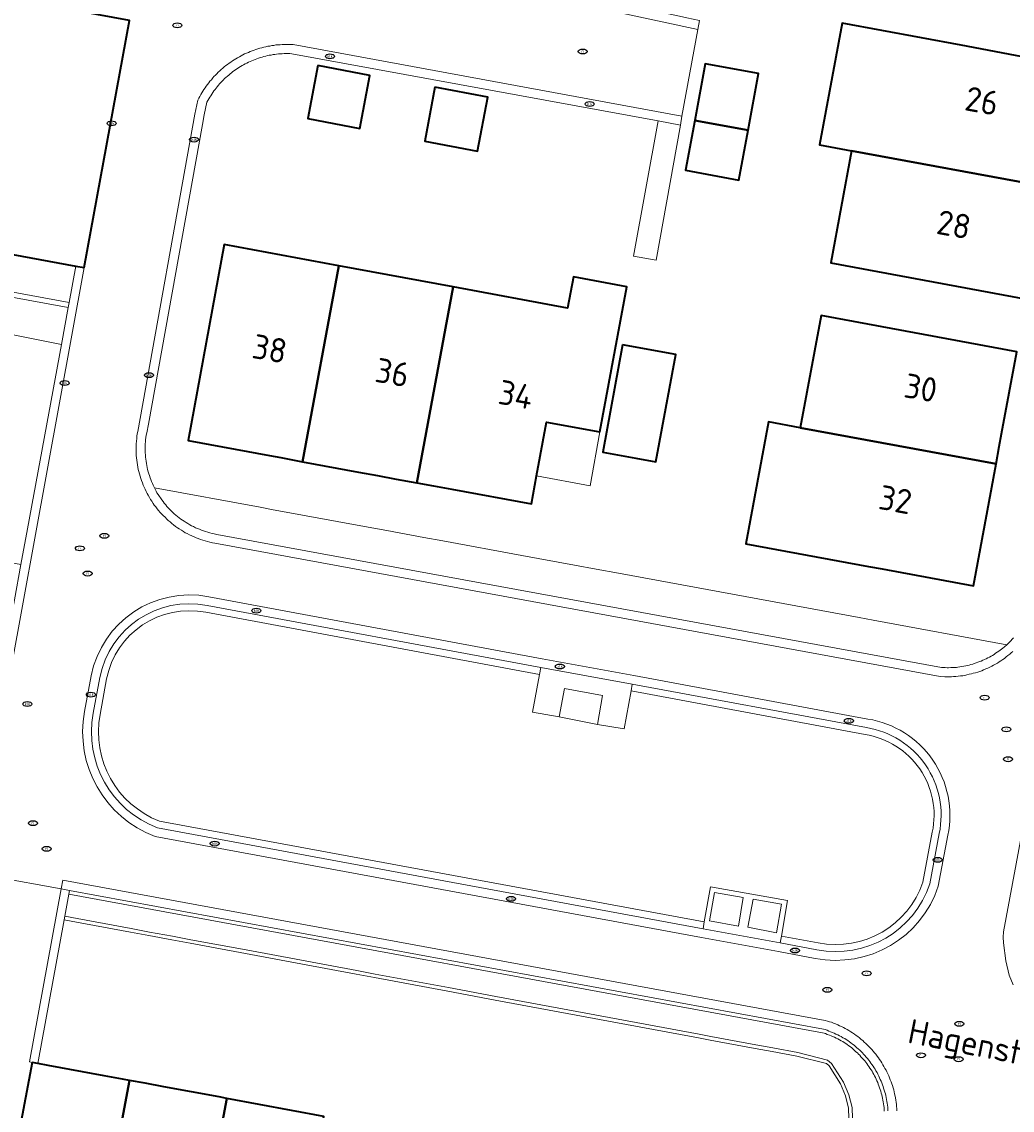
# Model space of a CAD drawing. Header units: metres. Extents: x 152610 to 160096, y 456114 to 462495.
# Tile 351 of 656: x 157864 to 157918, y 459919 to 459979. Entities that reach past the tile are written whole.
import ezdxf
from ezdxf.enums import TextEntityAlignment as Align

# ---------------------------------------------------------------- set-up
doc = ezdxf.new("R2010")
doc.units = ezdxf.units.M
doc.header["$LTSCALE"] = 0.5
doc.layers.get('0').update_dxf_attribs({"linetype": 'CONTINUOUS'})
for name, color, linetype, lineweight in [('B-PV-GR-GROENVOORZIENING-GV', 251, 'CONTINUOUS', 18), ('B-PV-IE-MEUBILAIR-S', 251, 'CONTINUOUS', 25), ('B-PV-IE-MEUBILAIR_WEGMEUBILAIR-GV', 251, 'CONTINUOUS', 18), ('B-PV-IE-TERREINAFSCHEIDING_KUNSTMATIG_MUUR-GV', 251, 'CONTINUOUS', 18), ('B-PV-OG-BEBOUWING-GV', 6, 'CONTINUOUS', 35), ('B-PV-OG-BEBOUWING-T18', 1, 'CONTINUOUS', 18), ('B-PV-OG-BEBOUWING_OVERBOUWING-GV', 251, 'CONTINUOUS', 18), ('B-PV-OG-TOPOGRAFIE-T18', 1, 'CONTINUOUS', 18), ('B-PV-VH-GESLOTENVERHARDING_BETON-GV', 251, 'CONTINUOUS', 18), ('B-PV-VH-OPENVERHARDING_BETONSTRAATSTEEN-GV', 251, 'CONTINUOUS', 18), ('B-PV-VH-OPENVERHARDING_STRAATBAKSTEEN-GV', 251, 'CONTINUOUS', 18), ('B-PV-VH-OPENVERHARDING_TEGEL-GV', 251, 'CONTINUOUS', 18)]:
    doc.layers.add(name, color=color, linetype=linetype, lineweight=lineweight)
doc.styles.add('NLCS-ISO', font='NLCS-ISO.ttf')
doc.styles.add('NLCS-ISO-M750-T18', font='NLCS-ISO.ttf', dxfattribs={"height": 1.35})

# ---------------------------------------------------------------- blocks, each defined once
blk = doc.blocks.new('SIE-MEUBILAIR_PUT_RIOOLPUT-SO')
blk.add_ellipse((0, 0), major_axis=(1.25, 0), ratio=0.54)
at = {"style": 'NLCS-ISO'}
blk.add_text('ri', height=0.75, dxfattribs=at).set_placement((-0.04, 0.07), align=Align.MIDDLE_CENTER)
blk = doc.blocks.new('SIE-MEUBILAIR_PUT_KOLK-SO')
blk.add_ellipse((0, 0), major_axis=(1.25, 0), ratio=0.54)
at = {"style": 'NLCS-ISO'}
blk.add_text('klk', height=0.75, dxfattribs=at).set_placement((0.03, 0), align=Align.MIDDLE_CENTER)

msp = doc.modelspace()

# ---------------------------------------------------------------- linework, layer by layer
at = {"layer": 'B-PV-GR-GROENVOORZIENING-GV', "flags": 128}
msp.add_lwpolyline([(157863.571, 459949.284), (157863.935, 459951.26), (157865.817, 459961.439), (157860.487, 459962.513), (157853.971, 459963.705), (157851.847, 459952.147), (157854.531, 459951.537), (157856.116, 459951.177), (157856.034, 459950.829), (157858.014, 459950.302)], close=True, dxfattribs=at)
at = {"layer": 'B-PV-GR-GROENVOORZIENING-GV'}
for points in [[(157873.801, 459946.651, 0.413761), (157868.315, 459942.977)], [(157867.948, 459941.004, 0.360097), (157871.232, 459935.112)], [(157913.933, 459934.5, 0.430343), (157910.221, 459939.895)], [(157907.627, 459928.387, 0.375887), (157913.416, 459931.747)]]:
    msp.add_lwpolyline(points, format="xyb", dxfattribs=at)
at = {"layer": 'B-PV-GR-GROENVOORZIENING-GV', "flags": 128}
for points in [[(157893.321, 459940.873), (157891.846, 459941.138), (157892.227, 459943.217), (157873.801, 459946.651)], [(157868.315, 459942.977), (157867.948, 459941.004)], [(157910.221, 459939.895), (157897.288, 459942.303), (157896.914, 459940.208), (157895.427, 459940.459), (157893.321, 459940.873)], [(157871.232, 459935.112), (157901.335, 459929.545), (157901.678, 459931.487), (157905.926, 459930.723), (157905.593, 459928.762), (157905.609, 459928.759), (157907.627, 459928.387)], [(157913.416, 459931.747), (157913.933, 459934.5)]]:
    msp.add_lwpolyline(points, dxfattribs=at)
at = {"layer": 'B-PV-IE-MEUBILAIR_WEGMEUBILAIR-GV'}
for points in [[(157873.874, 459947.031, 0.413709), (157867.935, 459943.05)], [(157868.315, 459942.977, -0.413761), (157873.801, 459946.651)], [(157867.567, 459941.075, 0.361924), (157871.126, 459934.738)], [(157871.232, 459935.112, -0.360097), (157867.948, 459941.004)], [(157914.313, 459934.424, 0.429503), (157910.287, 459940.277)], [(157910.221, 459939.895, -0.430343), (157913.933, 459934.5)], [(157913.416, 459931.747, -0.375887), (157907.627, 459928.387)], [(157907.555, 459928.007, 0.377075), (157913.792, 459931.649)]]:
    msp.add_lwpolyline(points, format="xyb", dxfattribs=at)
at = {"layer": 'B-PV-IE-MEUBILAIR_WEGMEUBILAIR-GV', "flags": 128}
for points in [[(157873.801, 459946.651), (157892.227, 459943.217), (157892.297, 459943.598), (157873.874, 459947.031)], [(157867.935, 459943.05), (157867.567, 459941.075)], [(157867.948, 459941.004), (157868.315, 459942.977)], [(157910.287, 459940.277), (157897.356, 459942.684), (157897.288, 459942.303), (157910.221, 459939.895)], [(157871.126, 459934.738), (157901.268, 459929.164)], [(157901.268, 459929.164), (157901.335, 459929.545), (157871.232, 459935.112)], [(157913.933, 459934.5), (157913.416, 459931.747)], [(157913.792, 459931.649), (157914.313, 459934.424)], [(157911.479, 459919.1), (157911.467, 459919.206), (157911.467, 459919.312), (157911.455, 459919.418), (157911.432, 459919.524), (157911.42, 459919.63), (157911.397, 459919.736), (157911.385, 459919.842), (157911.361, 459919.948), (157911.338, 459920.053), (157911.303, 459920.148), (157911.279, 459920.254), (157911.244, 459920.36), (157911.209, 459920.454), (157911.173, 459920.548), (157911.138, 459920.654), (157911.103, 459920.748), (157911.056, 459920.842), (157911.02, 459920.936), (157910.973, 459921.031), (157910.926, 459921.125), (157910.879, 459921.219), (157910.82, 459921.313), (157910.773, 459921.407), (157910.715, 459921.49), (157910.656, 459921.584), (157910.597, 459921.666), (157910.538, 459921.749), (157910.479, 459921.831), (157910.42, 459921.914), (157910.35, 459921.996), (157910.279, 459922.079), (157910.209, 459922.161), (157910.138, 459922.232), (157910.067, 459922.314), (157909.997, 459922.385), (157909.926, 459922.455), (157909.844, 459922.526), (157909.761, 459922.597), (157909.691, 459922.667), (157909.609, 459922.738), (157909.526, 459922.797), (157909.432, 459922.868), (157909.35, 459922.926), (157909.267, 459922.985), (157909.173, 459923.044), (157909.091, 459923.103), (157908.997, 459923.15), (157908.902, 459923.209), (157908.808, 459923.256), (157908.714, 459923.303), (157908.608, 459923.35), (157908.514, 459923.398), (157908.42, 459923.445), (157908.314, 459923.48), (157908.208, 459923.515), (157908.114, 459923.562), (157908.008, 459923.598), (157907.914, 459923.621), (157866.265, 459931.284), (157866.228, 459931.087), (157907.871, 459923.426), (157907.952, 459923.406), (157908.037, 459923.377), (157908.131, 459923.33), (157908.251, 459923.29), (157908.343, 459923.259), (157908.425, 459923.219), (157908.523, 459923.17), (157908.629, 459923.122), (157908.719, 459923.077), (157908.804, 459923.034), (157908.899, 459922.976), (157908.987, 459922.931), (157909.062, 459922.878), (157909.156, 459922.819), (157909.233, 459922.764), (157909.314, 459922.706), (157909.408, 459922.635), (157909.485, 459922.58), (157909.555, 459922.52), (157909.625, 459922.45), (157909.714, 459922.374), (157909.79, 459922.309), (157909.855, 459922.243), (157909.921, 459922.178), (157909.991, 459922.096), (157910.062, 459922.025), (157910.127, 459921.948), (157910.198, 459921.866), (157910.263, 459921.79), (157910.316, 459921.715), (157910.375, 459921.633), (157910.434, 459921.55), (157910.489, 459921.473), (157910.548, 459921.379), (157910.601, 459921.304), (157910.646, 459921.215), (157910.705, 459921.121), (157910.747, 459921.035), (157910.794, 459920.941), (157910.837, 459920.856), (157910.872, 459920.762), (157910.919, 459920.668), (157910.949, 459920.587), (157910.985, 459920.481), (157911.021, 459920.384), (157911.055, 459920.293), (157911.086, 459920.2), (157911.11, 459920.091), (157911.146, 459919.996), (157911.166, 459919.904), (157911.187, 459919.809), (157911.199, 459919.703), (157911.223, 459919.597), (157911.234, 459919.491), (157911.258, 459919.385), (157911.267, 459919.301), (157911.267, 459919.195), (157911.279, 459919.089)], [(157909.528, 459918.678), (157909.505, 459919.287), (157909.327, 459920), (157909.033, 459920.696), (157908.358, 459921.722), (157908.133, 459921.913), (157906.496, 459922.326), (157905.112, 459922.583), (157904.177, 459922.757), (157901.704, 459923.217), (157901.049, 459923.339), (157889.819, 459925.428), (157887.209, 459925.913), (157883.156, 459926.667), (157882.134, 459926.857), (157876.023, 459927.994), (157872.97, 459928.561), (157871.948, 459928.752), (157870.689, 459928.986), (157869.667, 459929.176), (157866.688, 459929.73), (157866.002, 459929.857), (157865.966, 459929.661), (157866.651, 459929.533), (157869.63, 459928.979), (157870.653, 459928.789), (157871.911, 459928.555), (157872.933, 459928.365), (157875.986, 459927.797), (157882.097, 459926.66), (157883.12, 459926.47), (157887.172, 459925.717), (157889.782, 459925.231), (157901.012, 459923.142), (157901.667, 459923.021), (157904.14, 459922.561), (157905.075, 459922.387), (157906.454, 459922.13), (157908.084, 459921.719), (157908.234, 459921.593), (157908.857, 459920.598), (157909.137, 459919.936), (157909.306, 459919.259), (157909.327, 459918.686)], [(157907.627, 459928.387), (157905.609, 459928.759), (157905.593, 459928.762), (157905.528, 459928.381)], [(157905.528, 459928.381), (157907.555, 459928.007)]]:
    msp.add_lwpolyline(points, dxfattribs=at)
at = {"layer": 'B-PV-IE-TERREINAFSCHEIDING_KUNSTMATIG_MUUR-GV', "flags": 128}
for points in [[(157851.847, 459952.147), (157853.971, 459963.705), (157860.487, 459962.513), (157860.546, 459962.878), (157854.038, 459964.069), (157854.332, 459965.67), (157860.84, 459964.47), (157866.195, 459963.482), (157866.248, 459963.769), (157854.132, 459965.999), (157853.802, 459964.151), (157851.592, 459952.194)], [(157866.265, 459931.284), (157865.806, 459931.368), (157864.049, 459921.811), (157864.197, 459921.784), (157864.507, 459921.727), (157865.966, 459929.661), (157866.002, 459929.857), (157866.228, 459931.087)]]:
    msp.add_lwpolyline(points, close=True, dxfattribs=at)
at = {"layer": 'B-PV-OG-BEBOUWING-GV', "flags": 128}
for points in [[(157839.716, 459984.884), (157837.141, 459971.223), (157847.903, 459969.236), (157850.771, 459968.706), (157866.62, 459965.779), (157867.066, 459965.697), (157869.579, 459979.347), (157861.845, 459980.781), (157860.962, 459980.945), (157860.24, 459981.079)], [(157920.284, 459970.148), (157920.528, 459971.465), (157920.718, 459972.491), (157921.525, 459976.849), (157915.526, 459977.977), (157908.956, 459979.196), (157907.695, 459972.478), (157909.471, 459972.149)], [(157879.981, 459976.854), (157879.429, 459973.923), (157882.295, 459973.383), (157882.847, 459976.314)], [(157900.809, 459973.825), (157903.76, 459973.281), (157904.338, 459976.408), (157901.386, 459976.953)], [(157886.449, 459975.661), (157885.886, 459972.681), (157888.811, 459972.128), (157889.374, 459975.108)], [(157903.76, 459973.281), (157900.809, 459973.825), (157900.3, 459971.068), (157903.251, 459970.523)], [(157920.284, 459970.148), (157909.471, 459972.149), (157908.324, 459965.948), (157919.136, 459963.951), (157919.974, 459968.474), (157920.114, 459969.231)], [(157879.132, 459954.972), (157881.135, 459965.797), (157874.812, 459966.967), (157872.81, 459956.15), (157877.318, 459955.31), (157877.935, 459955.195)], [(157887.458, 459964.627), (157881.135, 459965.797), (157879.132, 459954.972), (157882.23, 459954.394), (157883.284, 459954.199), (157884.308, 459954.011), (157885.454, 459953.799)], [(157885.454, 459953.799), (157886.37, 459953.631), (157887.393, 459953.444), (157891.78, 459952.641), (157892.065, 459954.181), (157892.616, 459957.16), (157895.56, 459956.615), (157897.051, 459964.629), (157894.109, 459965.187), (157893.781, 459963.457), (157887.458, 459964.627)], [(157917.452, 459954.845), (157917.63, 459955.804), (157917.761, 459956.514), (157918.599, 459961.041), (157907.786, 459963.044), (157906.639, 459956.843)], [(157896.824, 459961.433), (157895.726, 459955.502), (157896.733, 459955.316), (157897.555, 459955.164), (157898.661, 459954.959), (157899.759, 459960.889)], [(157906.639, 459956.843), (157904.879, 459957.179), (157903.621, 459950.437), (157910.412, 459949.182), (157911.16, 459949.044), (157916.205, 459948.111), (157917.452, 459954.845)], [(157867.73, 459910.979), (157869.572, 459920.79), (157869.192, 459920.86), (157868.169, 459921.049), (157865.078, 459921.621), (157864.507, 459921.727), (157864.197, 459921.784), (157862.782, 459914.265), (157862.696, 459913.806), (157862.351, 459911.973)], [(157867.73, 459910.979), (157873.108, 459909.984), (157874.947, 459919.797), (157874.527, 459919.875), (157871.473, 459920.439), (157870.45, 459920.628), (157869.572, 459920.79)], [(157873.108, 459909.984), (157878.486, 459908.99), (157880.322, 459918.804), (157874.947, 459919.797)]]:
    msp.add_lwpolyline(points, close=True, dxfattribs=at)
at = {"layer": 'B-PV-OG-BEBOUWING_OVERBOUWING-GV', "flags": 128}
msp.add_lwpolyline([(157892.616, 459957.16), (157892.064, 459954.181), (157895.025, 459953.632), (157895.56, 459956.615)], close=True, dxfattribs=at)
at = {"layer": 'B-PV-VH-GESLOTENVERHARDING_BETON-GV'}
for points in [[(157873.874, 459947.031, 0.413709), (157867.935, 459943.05)], [(157868.315, 459942.977, -0.413761), (157873.801, 459946.651)], [(157867.567, 459941.075, 0.361924), (157871.126, 459934.738)], [(157871.232, 459935.112, -0.360097), (157867.948, 459941.004)], [(157914.313, 459934.424, 0.429503), (157910.287, 459940.277)], [(157910.221, 459939.895, -0.430343), (157913.933, 459934.5)], [(157913.416, 459931.747, -0.375887), (157907.627, 459928.387)], [(157907.555, 459928.007, 0.377075), (157913.792, 459931.649)]]:
    msp.add_lwpolyline(points, format="xyb", dxfattribs=at)
at = {"layer": 'B-PV-VH-GESLOTENVERHARDING_BETON-GV', "flags": 128}
for points in [[(157873.801, 459946.651), (157892.227, 459943.217), (157892.297, 459943.598), (157873.874, 459947.031)], [(157867.935, 459943.05), (157867.567, 459941.075)], [(157867.948, 459941.004), (157868.315, 459942.977)], [(157910.287, 459940.277), (157897.356, 459942.684), (157897.288, 459942.303), (157910.221, 459939.895)], [(157871.126, 459934.738), (157901.268, 459929.164)], [(157901.268, 459929.164), (157901.335, 459929.545), (157871.232, 459935.112)], [(157913.933, 459934.5), (157913.416, 459931.747)], [(157913.792, 459931.649), (157914.313, 459934.424)], [(157911.479, 459919.1), (157911.467, 459919.206), (157911.467, 459919.312), (157911.455, 459919.418), (157911.432, 459919.524), (157911.42, 459919.63), (157911.397, 459919.736), (157911.385, 459919.842), (157911.361, 459919.948), (157911.338, 459920.053), (157911.303, 459920.148), (157911.279, 459920.254), (157911.244, 459920.36), (157911.209, 459920.454), (157911.173, 459920.548), (157911.138, 459920.654), (157911.103, 459920.748), (157911.056, 459920.842), (157911.02, 459920.936), (157910.973, 459921.031), (157910.926, 459921.125), (157910.879, 459921.219), (157910.82, 459921.313), (157910.773, 459921.407), (157910.715, 459921.49), (157910.656, 459921.584), (157910.597, 459921.666), (157910.538, 459921.749), (157910.479, 459921.831), (157910.42, 459921.914), (157910.35, 459921.996), (157910.279, 459922.079), (157910.209, 459922.161), (157910.138, 459922.232), (157910.067, 459922.314), (157909.997, 459922.385), (157909.926, 459922.455), (157909.844, 459922.526), (157909.761, 459922.597), (157909.691, 459922.667), (157909.609, 459922.738), (157909.526, 459922.797), (157909.432, 459922.868), (157909.35, 459922.926), (157909.267, 459922.985), (157909.173, 459923.044), (157909.091, 459923.103), (157908.997, 459923.15), (157908.902, 459923.209), (157908.808, 459923.256), (157908.714, 459923.303), (157908.608, 459923.35), (157908.514, 459923.398), (157908.42, 459923.445), (157908.314, 459923.48), (157908.208, 459923.515), (157908.114, 459923.562), (157908.008, 459923.598), (157907.914, 459923.621), (157866.265, 459931.284), (157866.228, 459931.087), (157907.871, 459923.426), (157907.952, 459923.406), (157908.037, 459923.377), (157908.131, 459923.33), (157908.251, 459923.29), (157908.343, 459923.259), (157908.425, 459923.219), (157908.523, 459923.17), (157908.629, 459923.122), (157908.719, 459923.077), (157908.804, 459923.034), (157908.899, 459922.976), (157908.987, 459922.931), (157909.062, 459922.878), (157909.156, 459922.819), (157909.233, 459922.764), (157909.314, 459922.706), (157909.408, 459922.635), (157909.485, 459922.58), (157909.555, 459922.52), (157909.625, 459922.45), (157909.714, 459922.374), (157909.79, 459922.309), (157909.855, 459922.243), (157909.921, 459922.178), (157909.991, 459922.096), (157910.062, 459922.025), (157910.127, 459921.948), (157910.198, 459921.866), (157910.263, 459921.79), (157910.316, 459921.715), (157910.375, 459921.633), (157910.434, 459921.55), (157910.489, 459921.473), (157910.548, 459921.379), (157910.601, 459921.304), (157910.646, 459921.215), (157910.705, 459921.121), (157910.747, 459921.035), (157910.794, 459920.941), (157910.837, 459920.856), (157910.872, 459920.762), (157910.919, 459920.668), (157910.949, 459920.587), (157910.985, 459920.481), (157911.021, 459920.384), (157911.055, 459920.293), (157911.086, 459920.2), (157911.11, 459920.091), (157911.146, 459919.996), (157911.166, 459919.904), (157911.187, 459919.809), (157911.199, 459919.703), (157911.223, 459919.597), (157911.234, 459919.491), (157911.258, 459919.385), (157911.267, 459919.301), (157911.267, 459919.195), (157911.279, 459919.089)], [(157909.528, 459918.678), (157909.505, 459919.287), (157909.327, 459920), (157909.033, 459920.696), (157908.358, 459921.722), (157908.133, 459921.913), (157906.496, 459922.326), (157905.112, 459922.583), (157904.177, 459922.757), (157901.704, 459923.217), (157901.049, 459923.339), (157889.819, 459925.428), (157887.209, 459925.913), (157883.156, 459926.667), (157882.134, 459926.857), (157876.023, 459927.994), (157872.97, 459928.561), (157871.948, 459928.752), (157870.689, 459928.986), (157869.667, 459929.176), (157866.688, 459929.73), (157866.002, 459929.857), (157865.966, 459929.661), (157866.651, 459929.533), (157869.63, 459928.979), (157870.653, 459928.789), (157871.911, 459928.555), (157872.933, 459928.365), (157875.986, 459927.797), (157882.097, 459926.66), (157883.12, 459926.47), (157887.172, 459925.717), (157889.782, 459925.231), (157901.012, 459923.142), (157901.667, 459923.021), (157904.14, 459922.561), (157905.075, 459922.387), (157906.454, 459922.13), (157908.084, 459921.719), (157908.234, 459921.593), (157908.857, 459920.598), (157909.137, 459919.936), (157909.306, 459919.259), (157909.327, 459918.686)], [(157907.627, 459928.387), (157905.609, 459928.759), (157905.593, 459928.762), (157905.528, 459928.381)], [(157905.528, 459928.381), (157907.555, 459928.007)]]:
    msp.add_lwpolyline(points, dxfattribs=at)
for points in [[(157893.321, 459940.873), (157895.427, 459940.459), (157895.71, 459942.045), (157893.612, 459942.443)], [(157901.624, 459929.599), (157903.221, 459929.314), (157903.482, 459930.892), (157901.896, 459931.175)], [(157903.739, 459929.26), (157905.315, 459928.938), (157905.607, 459930.524), (157904.027, 459930.795)]]:
    msp.add_lwpolyline(points, close=True, dxfattribs=at)
at = {"layer": 'B-PV-VH-OPENVERHARDING_BETONSTRAATSTEEN-GV', "flags": 128}
for points in [[(157872.675, 459985.45), (157872.524, 459985.558), (157872.167, 459985.814), (157870.083, 459987.77), (157870.05, 459987.803), (157869.788, 459988.071), (157853.187, 460003.638), (157853.023, 460003.722), (157852.654, 460003.893), (157852.458, 460003.846), (157852.35, 460003.74), (157872.274, 459985.031), (157900.983, 459978.853), (157901.072, 459979.337), (157900.373, 459979.491), (157900.272, 459979.514), (157900.129, 459979.545)], [(157900.011, 459973.569), (157898.787, 459973.794), (157897.43, 459966.331), (157898.678, 459966.107)], [(157863.571, 459949.284), (157862.533, 459943.428), (157862.179, 459941.459), (157860.543, 459932.337), (157860.798, 459932.29), (157860.958, 459932.26), (157867.066, 459965.697), (157866.62, 459965.779), (157866.248, 459963.769), (157866.195, 459963.482), (157865.817, 459961.439), (157863.935, 459951.26)], [(157860.487, 459962.513), (157865.817, 459961.439), (157866.195, 459963.482), (157860.84, 459964.47), (157860.546, 459962.878)], [(157870.954, 459953.528), (157871.044, 459953.349), (157871.096, 459953.255), (157871.167, 459953.16), (157871.226, 459953.054), (157871.292, 459952.967), (157871.362, 459952.861), (157871.429, 459952.771), (157871.495, 459952.683), (157871.578, 459952.589), (157871.644, 459952.5), (157871.721, 459952.423), (157871.804, 459952.329), (157871.877, 459952.256), (157871.971, 459952.173), (157872.053, 459952.091), (157872.137, 459952.018), (157872.225, 459951.951), (157872.325, 459951.876), (157872.415, 459951.798), (157872.507, 459951.736), (157872.602, 459951.677), (157872.703, 459951.609), (157872.809, 459951.55), (157872.915, 459951.479), (157873.006, 459951.429), (157873.108, 459951.383), (157873.222, 459951.326), (157873.336, 459951.281), (157873.442, 459951.234), (157873.556, 459951.188), (157873.665, 459951.144), (157873.772, 459951.112), (157873.902, 459951.077), (157874.019, 459951.041), (157874.14, 459951.009), (157874.255, 459950.985), (157874.395, 459950.95), (157914.437, 459943.595), (157914.525, 459943.594), (157914.642, 459943.594), (157914.748, 459943.583), (157914.833, 459943.583), (157914.95, 459943.594), (157915.055, 459943.594), (157915.161, 459943.606), (157915.267, 459943.606), (157915.351, 459943.615), (157915.457, 459943.639), (157915.563, 459943.651), (157915.669, 459943.674), (157915.775, 459943.686), (157915.871, 459943.707), (157915.963, 459943.727), (157916.057, 459943.763), (157916.163, 459943.786), (157916.247, 459943.818), (157916.353, 459943.853), (157916.448, 459943.888), (157916.554, 459943.924), (157916.634, 459943.954), (157916.729, 459944.001), (157916.823, 459944.036), (157916.908, 459944.079), (157917.002, 459944.126), (157917.087, 459944.168), (157917.177, 459944.224), (157917.259, 459944.271), (157917.345, 459944.325), (157917.427, 459944.384), (157917.522, 459944.443), (157917.599, 459944.498), (157917.681, 459944.557), (157917.757, 459944.61), (157917.832, 459944.675), (157917.915, 459944.746), (157918.041, 459944.857), (157910.67, 459946.215), (157909.884, 459946.359), (157896.592, 459948.807), (157895.352, 459949.035), (157894.159, 459949.255), (157891.254, 459949.79), (157886.882, 459950.595), (157885.847, 459950.785), (157883.787, 459951.165), (157882.763, 459951.353), (157877.414, 459952.338), (157876.798, 459952.452)], [(157860.21, 459923.028), (157859.195, 459923.21), (157858.637, 459920.172), (157857.705, 459915.199), (157862.782, 459914.265), (157864.197, 459921.784), (157864.049, 459921.811), (157865.806, 459931.368), (157862.126, 459932.045), (157860.405, 459922.698), (157860.158, 459922.745)]]:
    msp.add_lwpolyline(points, close=True, dxfattribs=at)
for points in [[(157918.416, 459945.236), (157918.346, 459945.165), (157918.275, 459945.083), (157918.21, 459945.018), (157918.139, 459944.947), (157918.041, 459944.857), (157917.915, 459944.746), (157917.832, 459944.675), (157917.757, 459944.61), (157917.681, 459944.557), (157917.599, 459944.498), (157917.522, 459944.443), (157917.427, 459944.384), (157917.345, 459944.325), (157917.259, 459944.271), (157917.177, 459944.224), (157917.087, 459944.168), (157917.002, 459944.126), (157916.908, 459944.079), (157916.823, 459944.036), (157916.729, 459944.001), (157916.634, 459943.954), (157916.554, 459943.924), (157916.448, 459943.888), (157916.353, 459943.853), (157916.247, 459943.818), (157916.163, 459943.786), (157916.057, 459943.763), (157915.963, 459943.727), (157915.871, 459943.707), (157915.775, 459943.686), (157915.669, 459943.674), (157915.563, 459943.651), (157915.457, 459943.639), (157915.351, 459943.615), (157915.267, 459943.606), (157915.161, 459943.606), (157915.055, 459943.594), (157914.95, 459943.594), (157914.833, 459943.583), (157914.748, 459943.583), (157914.642, 459943.594), (157914.525, 459943.594), (157914.437, 459943.595), (157874.395, 459950.95), (157874.255, 459950.985), (157874.14, 459951.009), (157874.019, 459951.041), (157873.902, 459951.077), (157873.772, 459951.112), (157873.665, 459951.144), (157873.556, 459951.188), (157873.442, 459951.234), (157873.336, 459951.281), (157873.222, 459951.326), (157873.108, 459951.383), (157873.006, 459951.429), (157872.915, 459951.479), (157872.809, 459951.55), (157872.703, 459951.609), (157872.602, 459951.677), (157872.507, 459951.736), (157872.415, 459951.798), (157872.325, 459951.876), (157872.225, 459951.951), (157872.137, 459952.018), (157872.053, 459952.091), (157871.971, 459952.173), (157871.877, 459952.256), (157871.804, 459952.329), (157871.721, 459952.423), (157871.644, 459952.5), (157871.578, 459952.589), (157871.495, 459952.683), (157871.429, 459952.771), (157871.362, 459952.861), (157871.292, 459952.967), (157871.226, 459953.054), (157871.167, 459953.16), (157871.096, 459953.255), (157871.044, 459953.349), (157870.954, 459953.528), (157870.886, 459953.667), (157870.84, 459953.768), (157870.795, 459953.871), (157870.751, 459953.98), (157870.719, 459954.077), (157870.682, 459954.201), (157870.638, 459954.309), (157870.617, 459954.418), (157870.581, 459954.536), (157870.558, 459954.654), (157870.526, 459954.762), (157870.515, 459954.869), (157870.491, 459954.998), (157870.479, 459955.118), (157870.458, 459955.226), (157870.458, 459955.345), (157870.446, 459955.463), (157870.446, 459955.582), (157870.446, 459955.712), (157870.446, 459955.83), (157870.446, 459955.95), (157870.457, 459956.07), (157870.469, 459956.187), (157870.48, 459956.309), (157870.502, 459956.429), (157870.526, 459956.558), (157870.62, 459957.04), (157873.611, 459973.598), (157873.709, 459974.14), (157873.856, 459974.839), (157873.914, 459974.933), (157873.962, 459975.015), (157874.009, 459975.109), (157874.068, 459975.192), (157874.126, 459975.274), (157874.174, 459975.368), (157874.232, 459975.451), (157874.303, 459975.533), (157874.362, 459975.604), (157874.421, 459975.686), (157874.492, 459975.768), (157874.55, 459975.839), (157874.621, 459975.921), (157874.692, 459975.992), (157874.762, 459976.063), (157874.833, 459976.133), (157874.904, 459976.204), (157874.986, 459976.263), (157875.057, 459976.333), (157875.139, 459976.392), (157875.21, 459976.463), (157875.292, 459976.522), (157875.375, 459976.58), (157875.457, 459976.639), (157875.54, 459976.698), (157875.622, 459976.745), (157875.704, 459976.804), (157875.799, 459976.851), (157875.881, 459976.898), (157875.975, 459976.945), (157876.058, 459976.992), (157876.152, 459977.039), (157876.246, 459977.086), (157876.328, 459977.121), (157876.423, 459977.157), (157876.517, 459977.192), (157876.611, 459977.227), (157876.705, 459977.263), (157876.811, 459977.298), (157876.905, 459977.321), (157876.999, 459977.357), (157877.105, 459977.38), (157877.2, 459977.404), (157877.294, 459977.427), (157877.4, 459977.439), (157877.506, 459977.462), (157877.6, 459977.474), (157877.706, 459977.486), (157877.812, 459977.498), (157877.906, 459977.509), (157878.012, 459977.509), (157878.118, 459977.521), (157878.224, 459977.521), (157878.33, 459977.521), (157878.436, 459977.521), (157878.553, 459977.509), (157898.787, 459973.794), (157900.011, 459973.569), (157900.1, 459974.053), (157878.612, 459978.015), (157878.485, 459978.022), (157878.365, 459978.027), (157878.247, 459978.027), (157878.13, 459978.015), (157878.012, 459978.015), (157877.894, 459978.004), (157877.788, 459978.004), (157877.671, 459977.992), (157877.553, 459977.969), (157877.447, 459977.957), (157877.329, 459977.933), (157877.223, 459977.922), (157877.106, 459977.898), (157877, 459977.863), (157876.894, 459977.839), (157876.776, 459977.816), (157876.67, 459977.781), (157876.564, 459977.745), (157876.458, 459977.71), (157876.352, 459977.675), (157876.246, 459977.628), (157876.152, 459977.581), (157876.046, 459977.545), (157875.94, 459977.498), (157875.846, 459977.451), (157875.74, 459977.392), (157875.646, 459977.345), (157875.552, 459977.287), (157875.457, 459977.228), (157875.363, 459977.169), (157875.269, 459977.11), (157875.175, 459977.051), (157875.081, 459976.981), (157874.986, 459976.922), (157874.904, 459976.851), (157874.81, 459976.781), (157874.727, 459976.71), (157874.645, 459976.639), (157874.562, 459976.569), (157874.48, 459976.487), (157874.398, 459976.404), (157874.327, 459976.334), (157874.245, 459976.251), (157874.174, 459976.169), (157874.103, 459976.075), (157874.021, 459975.992), (157873.962, 459975.91), (157873.891, 459975.816), (157873.821, 459975.722), (157873.762, 459975.627), (157873.691, 459975.533), (157873.632, 459975.439), (157873.573, 459975.345), (157873.514, 459975.251), (157873.455, 459975.145), (157873.408, 459975.051), (157873.349, 459974.945), (157873.193, 459974.178), (157870.031, 459956.641), (157870.008, 459956.514), (157869.986, 459956.382), (157869.975, 459956.249), (157869.963, 459956.107), (157869.951, 459955.966), (157869.94, 459955.833), (157869.94, 459955.712), (157869.94, 459955.579), (157869.952, 459955.438), (157869.952, 459955.308), (157869.963, 459955.176), (157869.974, 459955.055), (157869.996, 459954.922), (157870.019, 459954.794), (157870.043, 459954.665), (157870.064, 459954.544), (157870.097, 459954.423), (157870.133, 459954.293), (157870.168, 459954.164), (157870.201, 459954.042), (157870.244, 459953.923), (157870.291, 459953.806), (157870.338, 459953.676), (157870.381, 459953.569), (157870.438, 459953.456), (157870.497, 459953.326), (157870.552, 459953.216), (157870.607, 459953.116), (157870.676, 459953.001), (157870.744, 459952.888), (157870.815, 459952.782), (157870.885, 459952.664), (157870.949, 459952.568), (157871.027, 459952.468), (157871.106, 459952.367), (157871.188, 459952.272), (157871.266, 459952.172), (157871.352, 459952.086), (157871.446, 459951.992), (157871.54, 459951.898), (157871.634, 459951.804), (157871.719, 459951.718), (157871.82, 459951.64), (157871.914, 459951.557), (157872.016, 459951.479), (157872.117, 459951.399), (157872.229, 459951.321), (157872.329, 459951.254), (157872.447, 459951.184), (157872.553, 459951.113), (157872.66, 459951.049), (157872.767, 459950.995), (157872.897, 459950.936), (157873.015, 459950.877), (157873.144, 459950.818), (157873.255, 459950.763), (157873.373, 459950.719), (157873.495, 459950.675), (157873.622, 459950.641), (157873.763, 459950.593), (157873.885, 459950.56), (157874.024, 459950.525), (157874.158, 459950.492), (157874.293, 459950.469), (157914.372, 459943.099), (157914.616, 459943.088), (157914.737, 459943.088), (157914.866, 459943.088), (157914.987, 459943.088), (157915.107, 459943.099), (157915.236, 459943.111), (157915.366, 459943.123), (157915.495, 459943.134), (157915.614, 459943.145), (157915.723, 459943.167), (157915.843, 459943.189), (157915.961, 459943.224), (157916.091, 459943.247), (157916.198, 459943.279), (157916.318, 459943.315), (157916.447, 459943.351), (157916.554, 459943.383), (157916.66, 459943.425), (157916.766, 459943.472), (157916.887, 459943.52), (157916.997, 459943.564), (157917.104, 459943.618), (157917.214, 459943.679), (157917.317, 459943.724), (157917.427, 459943.79), (157917.528, 459943.847), (157917.63, 459943.915), (157917.724, 459943.973), (157917.828, 459944.042), (157917.923, 459944.106), (157918.013, 459944.184), (157918.112, 459944.258), (157918.212, 459944.336), (157918.297, 459944.41), (157918.379, 459944.493)], [(157910.369, 459940.755), (157897.443, 459943.161), (157892.384, 459944.075), (157873.965, 459947.507)], [(157873.874, 459947.031), (157892.297, 459943.598), (157897.356, 459942.684), (157910.287, 459940.277)], [(157867.459, 459943.141), (157867.09, 459941.163)], [(157867.567, 459941.075), (157867.935, 459943.05)], [(157919.408, 459937.307), (157917.874, 459928.997), (157917.855, 459928.694), (157917.87, 459928.398), (157917.996, 459927.395), (157918.183, 459926.595), (157918.393, 459926.069)], [(157905.528, 459928.381), (157901.268, 459929.164), (157871.126, 459934.738)], [(157870.995, 459934.269), (157901.18, 459928.687)], [(157914.313, 459934.424), (157913.792, 459931.649)], [(157914.262, 459931.528), (157914.788, 459934.329)], [(157911.973, 459919.1), (157911.973, 459919.229), (157911.961, 459919.347), (157911.95, 459919.465), (157911.938, 459919.582), (157911.915, 459919.7), (157911.903, 459919.818), (157911.879, 459919.924), (157911.844, 459920.042), (157911.821, 459920.159), (157911.797, 459920.277), (157911.762, 459920.383), (157911.726, 459920.501), (157911.691, 459920.607), (157911.656, 459920.713), (157911.609, 459920.83), (157911.562, 459920.936), (157911.527, 459921.042), (157911.468, 459921.148), (157911.421, 459921.254), (157911.374, 459921.348), (157911.315, 459921.454), (157911.256, 459921.56), (157911.197, 459921.654), (157911.138, 459921.76), (157911.08, 459921.855), (157911.009, 459921.949), (157910.95, 459922.043), (157910.88, 459922.137), (157910.809, 459922.231), (157910.738, 459922.314), (157910.656, 459922.408), (157910.585, 459922.49), (157910.503, 459922.585), (157910.421, 459922.667), (157910.338, 459922.749), (157910.256, 459922.832), (157910.174, 459922.903), (157910.091, 459922.985), (157909.997, 459923.056), (157909.903, 459923.138), (157909.821, 459923.209), (157909.726, 459923.279), (157909.632, 459923.338), (157909.526, 459923.409), (157909.432, 459923.468), (157909.326, 459923.538), (157909.232, 459923.597), (157909.126, 459923.656), (157909.02, 459923.703), (157908.914, 459923.762), (157908.808, 459923.809), (157908.703, 459923.868), (157908.585, 459923.915), (157908.479, 459923.951), (157908.361, 459923.998), (157908.244, 459924.033), (157908.133, 459924.068), (157908.02, 459924.104), (157865.895, 459931.852), (157865.806, 459931.368), (157866.265, 459931.284), (157907.914, 459923.621), (157908.008, 459923.598), (157908.114, 459923.562), (157908.208, 459923.515), (157908.314, 459923.48), (157908.42, 459923.445), (157908.514, 459923.398), (157908.608, 459923.35), (157908.714, 459923.303), (157908.808, 459923.256), (157908.902, 459923.209), (157908.997, 459923.15), (157909.091, 459923.103), (157909.173, 459923.044), (157909.267, 459922.985), (157909.35, 459922.926), (157909.432, 459922.868), (157909.526, 459922.797), (157909.609, 459922.738), (157909.691, 459922.667), (157909.761, 459922.597), (157909.844, 459922.526), (157909.926, 459922.455), (157909.997, 459922.385), (157910.067, 459922.314), (157910.138, 459922.232), (157910.209, 459922.161), (157910.279, 459922.079), (157910.35, 459921.996), (157910.42, 459921.914), (157910.479, 459921.831), (157910.538, 459921.749), (157910.597, 459921.666), (157910.656, 459921.584), (157910.715, 459921.49), (157910.773, 459921.407), (157910.82, 459921.313), (157910.879, 459921.219), (157910.926, 459921.125), (157910.973, 459921.031), (157911.02, 459920.936), (157911.056, 459920.842), (157911.103, 459920.748), (157911.138, 459920.654), (157911.173, 459920.548), (157911.209, 459920.454), (157911.244, 459920.36), (157911.279, 459920.254), (157911.303, 459920.148), (157911.338, 459920.053), (157911.361, 459919.948), (157911.385, 459919.842), (157911.397, 459919.736), (157911.42, 459919.63), (157911.432, 459919.524), (157911.455, 459919.418), (157911.467, 459919.312), (157911.467, 459919.206), (157911.479, 459919.1)], [(157911.279, 459919.089), (157911.267, 459919.195), (157911.267, 459919.301), (157911.258, 459919.385), (157911.234, 459919.491), (157911.223, 459919.597), (157911.199, 459919.703), (157911.187, 459919.809), (157911.166, 459919.904), (157911.146, 459919.996), (157911.11, 459920.091), (157911.086, 459920.2), (157911.055, 459920.293), (157911.021, 459920.384), (157910.985, 459920.481), (157910.949, 459920.587), (157910.919, 459920.668), (157910.872, 459920.762), (157910.837, 459920.856), (157910.794, 459920.941), (157910.747, 459921.035), (157910.705, 459921.121), (157910.646, 459921.215), (157910.601, 459921.304), (157910.548, 459921.379), (157910.489, 459921.473), (157910.434, 459921.55), (157910.375, 459921.633), (157910.316, 459921.715), (157910.263, 459921.79), (157910.198, 459921.866), (157910.127, 459921.948), (157910.062, 459922.025), (157909.991, 459922.096), (157909.921, 459922.178), (157909.855, 459922.243), (157909.79, 459922.309), (157909.714, 459922.374), (157909.625, 459922.45), (157909.555, 459922.52), (157909.485, 459922.58), (157909.408, 459922.635), (157909.314, 459922.706), (157909.233, 459922.764), (157909.156, 459922.819), (157909.062, 459922.878), (157908.987, 459922.931), (157908.899, 459922.976), (157908.804, 459923.034), (157908.719, 459923.077), (157908.629, 459923.122), (157908.523, 459923.17), (157908.425, 459923.219), (157908.343, 459923.259), (157908.251, 459923.29), (157908.131, 459923.33), (157908.037, 459923.377), (157907.952, 459923.406), (157907.871, 459923.426), (157866.228, 459931.087), (157866.002, 459929.857), (157866.688, 459929.73), (157869.667, 459929.176), (157870.689, 459928.986), (157871.948, 459928.752), (157872.97, 459928.561), (157876.023, 459927.994), (157882.134, 459926.857), (157883.156, 459926.667), (157887.209, 459925.913), (157889.819, 459925.428), (157901.049, 459923.339), (157901.704, 459923.217), (157904.177, 459922.757), (157905.112, 459922.583), (157906.496, 459922.326), (157908.133, 459921.913), (157908.358, 459921.722), (157909.033, 459920.696), (157909.327, 459920), (157909.505, 459919.287), (157909.528, 459918.678)], [(157901.18, 459928.687), (157905.44, 459927.904), (157907.465, 459927.531)], [(157907.555, 459928.007), (157905.528, 459928.381)]]:
    msp.add_lwpolyline(points, dxfattribs=at)
at = {"layer": 'B-PV-VH-OPENVERHARDING_BETONSTRAATSTEEN-GV'}
for points in [[(157873.965, 459947.507, 0.413734), (157867.459, 459943.141)], [(157867.935, 459943.05, -0.413709), (157873.874, 459947.031)], [(157867.09, 459941.163, 0.363866), (157870.995, 459934.269)], [(157871.126, 459934.738, -0.361924), (157867.567, 459941.075)], [(157914.788, 459934.329, 0.428899), (157910.369, 459940.755)], [(157910.287, 459940.277, -0.429503), (157914.313, 459934.424)], [(157907.465, 459927.531, 0.378545), (157914.262, 459931.528)], [(157913.792, 459931.649, -0.377075), (157907.555, 459928.007)]]:
    msp.add_lwpolyline(points, format="xyb", dxfattribs=at)
at = {"layer": 'B-PV-VH-OPENVERHARDING_STRAATBAKSTEEN-GV', "flags": 128}
for points in [[(157918.379, 459944.493), (157918.297, 459944.41), (157918.212, 459944.336), (157918.112, 459944.258), (157918.013, 459944.184), (157917.923, 459944.106), (157917.828, 459944.042), (157917.724, 459943.973), (157917.63, 459943.915), (157917.528, 459943.847), (157917.427, 459943.79), (157917.317, 459943.724), (157917.214, 459943.679), (157917.104, 459943.618), (157916.997, 459943.564), (157916.887, 459943.52), (157916.766, 459943.472), (157916.66, 459943.425), (157916.554, 459943.383), (157916.447, 459943.351), (157916.318, 459943.315), (157916.198, 459943.279), (157916.091, 459943.247), (157915.961, 459943.224), (157915.843, 459943.189), (157915.723, 459943.167), (157915.614, 459943.145), (157915.495, 459943.134), (157915.366, 459943.123), (157915.236, 459943.111), (157915.107, 459943.099), (157914.987, 459943.088), (157914.866, 459943.088), (157914.737, 459943.088), (157914.616, 459943.088), (157914.372, 459943.099), (157874.293, 459950.469), (157874.158, 459950.492), (157874.024, 459950.525), (157873.885, 459950.56), (157873.763, 459950.593), (157873.622, 459950.641), (157873.495, 459950.675), (157873.373, 459950.719), (157873.255, 459950.763), (157873.144, 459950.818), (157873.015, 459950.877), (157872.897, 459950.936), (157872.767, 459950.995), (157872.66, 459951.049), (157872.553, 459951.113), (157872.447, 459951.184), (157872.329, 459951.254), (157872.229, 459951.321), (157872.117, 459951.399), (157872.016, 459951.479), (157871.914, 459951.557), (157871.82, 459951.64), (157871.719, 459951.718), (157871.634, 459951.804), (157871.54, 459951.898), (157871.446, 459951.992), (157871.352, 459952.086), (157871.266, 459952.172), (157871.188, 459952.272), (157871.106, 459952.367), (157871.027, 459952.468), (157870.949, 459952.568), (157870.885, 459952.664), (157870.815, 459952.782), (157870.744, 459952.888), (157870.676, 459953.001), (157870.607, 459953.116), (157870.552, 459953.216), (157870.497, 459953.326), (157870.438, 459953.456), (157870.381, 459953.569), (157870.338, 459953.676), (157870.291, 459953.806), (157870.244, 459953.923), (157870.201, 459954.042), (157870.168, 459954.164), (157870.133, 459954.293), (157870.097, 459954.423), (157870.064, 459954.544), (157870.043, 459954.665), (157870.019, 459954.794), (157869.996, 459954.922), (157869.974, 459955.055), (157869.963, 459955.176), (157869.952, 459955.308), (157869.952, 459955.438), (157869.94, 459955.579), (157869.94, 459955.712), (157869.94, 459955.833), (157869.951, 459955.966), (157869.963, 459956.107), (157869.975, 459956.249), (157869.986, 459956.382), (157870.008, 459956.514), (157870.031, 459956.641), (157873.193, 459974.178), (157873.349, 459974.945), (157873.408, 459975.051), (157873.455, 459975.145), (157873.514, 459975.251), (157873.573, 459975.345), (157873.632, 459975.439), (157873.691, 459975.533), (157873.762, 459975.627), (157873.821, 459975.722), (157873.891, 459975.816), (157873.962, 459975.91), (157874.021, 459975.992), (157874.103, 459976.075), (157874.174, 459976.169), (157874.245, 459976.251), (157874.327, 459976.334), (157874.398, 459976.404), (157874.48, 459976.487), (157874.562, 459976.569), (157874.645, 459976.639), (157874.727, 459976.71), (157874.81, 459976.781), (157874.904, 459976.851), (157874.986, 459976.922), (157875.081, 459976.981), (157875.175, 459977.051), (157875.269, 459977.11), (157875.363, 459977.169), (157875.457, 459977.228), (157875.552, 459977.287), (157875.646, 459977.345), (157875.74, 459977.392), (157875.846, 459977.451), (157875.94, 459977.498), (157876.046, 459977.545), (157876.152, 459977.581), (157876.246, 459977.628), (157876.352, 459977.675), (157876.458, 459977.71), (157876.564, 459977.745), (157876.67, 459977.781), (157876.776, 459977.816), (157876.894, 459977.839), (157877, 459977.863), (157877.106, 459977.898), (157877.223, 459977.922), (157877.329, 459977.933), (157877.447, 459977.957), (157877.553, 459977.969), (157877.671, 459977.992), (157877.788, 459978.004), (157877.894, 459978.004), (157878.012, 459978.015), (157878.13, 459978.015), (157878.247, 459978.027), (157878.365, 459978.027), (157878.485, 459978.022), (157878.612, 459978.015), (157900.1, 459974.053), (157900.983, 459978.853), (157872.274, 459985.031)], [(157869.579, 459979.347), (157867.066, 459965.697), (157860.958, 459932.26)], [(157873.965, 459947.507), (157892.384, 459944.075), (157897.443, 459943.161), (157910.369, 459940.755)], [(157867.09, 459941.163), (157867.459, 459943.141)], [(157918.393, 459926.069), (157918.183, 459926.595), (157917.996, 459927.395), (157917.87, 459928.398), (157917.855, 459928.694), (157917.874, 459928.997), (157919.408, 459937.307)], [(157907.465, 459927.531), (157905.44, 459927.904), (157901.18, 459928.687), (157870.995, 459934.269)], [(157914.788, 459934.329), (157914.262, 459931.528)], [(157862.126, 459932.045), (157865.806, 459931.368), (157865.895, 459931.852), (157908.02, 459924.104), (157908.133, 459924.068), (157908.244, 459924.033), (157908.361, 459923.998), (157908.479, 459923.951), (157908.585, 459923.915), (157908.703, 459923.868), (157908.808, 459923.809), (157908.914, 459923.762), (157909.02, 459923.703), (157909.126, 459923.656), (157909.232, 459923.597), (157909.326, 459923.538), (157909.432, 459923.468), (157909.526, 459923.409), (157909.632, 459923.338), (157909.726, 459923.279), (157909.821, 459923.209), (157909.903, 459923.138), (157909.997, 459923.056), (157910.091, 459922.985), (157910.174, 459922.903), (157910.256, 459922.832), (157910.338, 459922.749), (157910.421, 459922.667), (157910.503, 459922.585), (157910.585, 459922.49), (157910.656, 459922.408), (157910.738, 459922.314), (157910.809, 459922.231), (157910.88, 459922.137), (157910.95, 459922.043), (157911.009, 459921.949), (157911.08, 459921.855), (157911.138, 459921.76), (157911.197, 459921.654), (157911.256, 459921.56), (157911.315, 459921.454), (157911.374, 459921.348), (157911.421, 459921.254), (157911.468, 459921.148), (157911.527, 459921.042), (157911.562, 459920.936), (157911.609, 459920.83), (157911.656, 459920.713), (157911.691, 459920.607), (157911.726, 459920.501), (157911.762, 459920.383), (157911.797, 459920.277), (157911.821, 459920.159), (157911.844, 459920.042), (157911.879, 459919.924), (157911.903, 459919.818), (157911.915, 459919.7), (157911.938, 459919.582), (157911.95, 459919.465), (157911.961, 459919.347), (157911.973, 459919.229), (157911.973, 459919.1)]]:
    msp.add_lwpolyline(points, dxfattribs=at)
at = {"layer": 'B-PV-VH-OPENVERHARDING_STRAATBAKSTEEN-GV'}
for points in [[(157867.459, 459943.141, -0.413734), (157873.965, 459947.507)], [(157870.995, 459934.269, -0.363866), (157867.09, 459941.163)], [(157910.369, 459940.755, -0.428899), (157914.788, 459934.329)], [(157914.262, 459931.528, -0.378545), (157907.465, 459927.531)]]:
    msp.add_lwpolyline(points, format="xyb", dxfattribs=at)
at = {"layer": 'B-PV-VH-OPENVERHARDING_TEGEL-GV', "flags": 128}
msp.add_lwpolyline([(157854.132, 459965.999), (157866.248, 459963.769), (157866.62, 459965.779), (157850.771, 459968.706)], dxfattribs=at)
for points in [[(157893.321, 459940.873), (157893.612, 459942.443), (157895.71, 459942.045), (157895.427, 459940.459), (157896.914, 459940.208), (157897.288, 459942.303), (157897.356, 459942.684), (157892.297, 459943.598), (157892.227, 459943.217), (157891.846, 459941.138)], [(157901.268, 459929.164), (157905.528, 459928.381), (157905.593, 459928.762), (157905.926, 459930.723), (157901.678, 459931.487), (157901.335, 459929.545)], [(157901.896, 459931.175), (157903.482, 459930.892), (157903.221, 459929.314), (157901.624, 459929.599)], [(157904.027, 459930.795), (157905.607, 459930.524), (157905.315, 459928.938), (157903.739, 459929.26)]]:
    msp.add_lwpolyline(points, close=True, dxfattribs=at)

# ---------------------------------------------------------------- block references
at = {"layer": 'B-PV-IE-MEUBILAIR-S', "xscale": 0.2, "yscale": 0.2, "zscale": 0.2}
for name, p in [('SIE-MEUBILAIR_PUT_RIOOLPUT-SO', (157872.221, 459979.078)), ('SIE-MEUBILAIR_PUT_KOLK-SO', (157880.648, 459977.368)), ('SIE-MEUBILAIR_PUT_RIOOLPUT-SO', (157894.621, 459977.633)), ('SIE-MEUBILAIR_PUT_KOLK-SO', (157895.001, 459974.732)), ('SIE-MEUBILAIR_PUT_KOLK-SO', (157868.586, 459973.665)), ('SIE-MEUBILAIR_PUT_KOLK-SO', (157873.145, 459972.765)), ('SIE-MEUBILAIR_PUT_KOLK-SO', (157865.993, 459959.315)), ('SIE-MEUBILAIR_PUT_KOLK-SO', (157870.659, 459959.75)), ('SIE-MEUBILAIR_PUT_RIOOLPUT-SO', (157868.185, 459950.875)), ('SIE-MEUBILAIR_PUT_RIOOLPUT-SO', (157866.834, 459950.183)), ('SIE-MEUBILAIR_PUT_RIOOLPUT-SO', (157867.267, 459948.79)), ('SIE-MEUBILAIR_PUT_KOLK-SO', (157876.583, 459946.742)), ('SIE-MEUBILAIR_PUT_KOLK-SO', (157893.354, 459943.656)), ('SIE-MEUBILAIR_PUT_KOLK-SO', (157867.442, 459942.099)), ('SIE-MEUBILAIR_PUT_RIOOLPUT-SO', (157916.82, 459941.934)), ('SIE-MEUBILAIR_PUT_KOLK-SO', (157863.93, 459941.584)), ('SIE-MEUBILAIR_PUT_KOLK-SO', (157909.321, 459940.654)), ('SIE-MEUBILAIR_PUT_RIOOLPUT-SO', (157918.02, 459940.186)), ('SIE-MEUBILAIR_PUT_RIOOLPUT-SO', (157918.119, 459938.533)), ('SIE-MEUBILAIR_PUT_RIOOLPUT-SO', (157864.247, 459935.003)), ('SIE-MEUBILAIR_PUT_RIOOLPUT-SO', (157865, 459933.584)), ('SIE-MEUBILAIR_PUT_KOLK-SO', (157874.279, 459933.872)), ('SIE-MEUBILAIR_PUT_KOLK-SO', (157914.234, 459932.977)), ('SIE-MEUBILAIR_PUT_KOLK-SO', (157890.662, 459930.82)), ('SIE-MEUBILAIR_PUT_KOLK-SO', (157906.348, 459927.967)), ('SIE-MEUBILAIR_PUT_RIOOLPUT-SO', (157910.307, 459926.706)), ('SIE-MEUBILAIR_PUT_RIOOLPUT-SO', (157908.134, 459925.792)), ('SIE-MEUBILAIR_PUT_RIOOLPUT-SO', (157915.424, 459923.917)), ('SIE-MEUBILAIR_PUT_RIOOLPUT-SO', (157913.302, 459922.178)), ('SIE-MEUBILAIR_PUT_RIOOLPUT-SO', (157915.388, 459921.958))]:
    msp.add_blockref(name, p, dxfattribs=at)

# ---------------------------------------------------------------- texts
at = {"layer": 'B-PV-OG-BEBOUWING-T18', "style": 'NLCS-ISO-M750-T18'}
for s, p in [('26', (157916.671, 459974.903)), ('28', (157915.126, 459968.074)), ('38', (157877.328, 459961.21)), ('36', (157884.101, 459959.899)), ('30', (157913.295, 459959.05)), ('34', (157890.92, 459958.679)), ('32', (157911.895, 459952.878))]:
    msp.add_text(s, height=1.35, rotation=349.6, dxfattribs=at).set_placement(p, align=Align.MIDDLE)
at = {"layer": 'B-PV-OG-TOPOGRAFIE-T18', "style": 'NLCS-ISO-M750-T18'}
msp.add_text('Hagenstein', height=1.35, rotation=348.8, dxfattribs=at).set_placement((157916.84, 459922.507), align=Align.MIDDLE)

doc.saveas('drawing.dxf')
